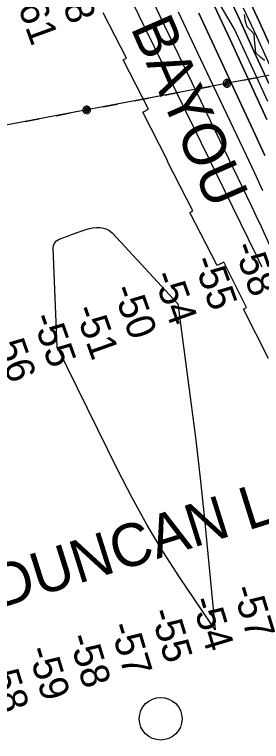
# Model space of a CAD drawing. Extents: x 3250478 to 3288318, y 788638 to 816472.
# Drawn here: x 3274558 to 3275136, y 808028 to 809730 of the extents above; entities that cross this region are included whole.
import ezdxf

# ---------------------------------------------------------------- set-up
doc = ezdxf.new("R2010")
doc.units = 0
for name, color, linetype in [('V-RIVR-EDGE', 7, 'Continuous'), ('V-RIVR-MILE', 7, 'Continuous'), ('V-RIVR-RANG', 7, 'Continuous'), ('V-RRAP-RVMT', 7, 'Continuous'), ('V-RRAP-RVMT-IDEN', 7, 'Continuous'), ('V-TOPO-DPTH', 7, 'Continuous'), ('V-TOPO-GNAM-IDEN', 7, 'Continuous'), ('V-TOPO-MAJR', 7, 'Continuous'), ('V-TOPO-MINR', 7, 'Continuous'), ('V-TOPO-WATR', 7, 'Continuous'), ('V-UTIL-LINE', 7, 'Continuous')]:
    doc.layers.add(name, color=color, linetype=linetype)

msp = doc.modelspace()

# ---------------------------------------------------------------- linework, layer by layer
at = {"layer": 'V-RIVR-EDGE'}
msp.add_lwpolyline([(3275142.7, 809622.8), (3275134, 809629.8), (3275122.3, 809640.3), (3275119.7, 809672.4), (3275118.9, 809684.2), (3275109.4, 809694.2), (3275102.4, 809701.6), (3275098.1, 809713.8), (3275096.4, 809730.3)], dxfattribs=at)
at = {"layer": 'V-RIVR-MILE'}
msp.add_circle((3274900, 808081.3), 50, dxfattribs=at)
at = {"layer": 'V-RRAP-RVMT'}
for p, q in [((3274819.9, 809627.8), (3274765.2, 809734.3)), ((3274812.3, 809623.9), (3274819.9, 809627.8)), ((3274871.6, 809508.5), (3274812.3, 809623.9)), ((3274858.2, 809501.5), (3274871.6, 809508.5)), ((3274917, 809386.8), (3274858.2, 809501.5)), ((3274916, 809386.4), (3274917, 809386.8)), ((3274975.2, 809270.4), (3274916, 809386.4)), ((3274968.3, 809266.6), (3274975.2, 809270.4)), ((3275031.9, 809142.3), (3274968.3, 809266.6)), ((3275047.6, 809150.4), (3275031.9, 809142.3)), ((3275101, 809044.3), (3275047.6, 809150.4)), ((3275093.4, 809040.1), (3275101, 809044.3)), ((3275152.3, 808925.1), (3275093.4, 809040.1))]:
    msp.add_line(p, q, dxfattribs=at)
at = {"layer": 'V-TOPO-DPTH'}
for points in [[(3275048.8, 809796.7), (3275083.5, 809720.7), (3275118.3, 809644.7), (3275152.9, 809568.7)], [(3275152.9, 809568.7), (3275118.3, 809644.7), (3275083.5, 809720.7), (3275048.8, 809796.7)], [(3275104.7, 809770.2), (3275131.2, 809712.1), (3275157.7, 809653.9)], [(3275104.7, 809770.2), (3275131.2, 809712.1), (3275157.7, 809653.9)], [(3275148.3, 809484.2), (3275113.2, 809560.9), (3275078, 809637.4), (3275062.2, 809671.5), (3275019.2, 809765.1)], [(3275019.2, 809765.1), (3275062.2, 809671.5), (3275078, 809637.4), (3275113.2, 809560.9), (3275148.3, 809484.2)], [(3275139.3, 809317.1), (3275120, 809358.5), (3275100.6, 809399.8), (3274986, 809641.4), (3274941.8, 809735.7)], [(3275139.3, 809317.1), (3275120, 809358.5), (3275100.6, 809399.8), (3274986, 809641.4), (3274941.8, 809735.7)], [(3275143.8, 809400.4), (3275116.6, 809459.3), (3275089.2, 809518.1), (3275040.4, 809622.4), (3274988.9, 809733.5)], [(3274988.9, 809733.5), (3275040.4, 809622.4), (3275089.2, 809518.1), (3275116.6, 809459.3), (3275143.8, 809400.4)]]:
    msp.add_lwpolyline(points, dxfattribs=at)
at = {"layer": 'V-TOPO-MAJR'}
msp.add_lwpolyline([(3275623.9, 807983.9), (3275518.9, 808425), (3275517.5, 808430.1), (3275515.9, 808435.2), (3275513.9, 808440.2), (3275511.8, 808445.1), (3275355.9, 808765), (3275325.9, 808826.9), (3275296.1, 808888.9), (3275266.7, 808951.1), (3275237.4, 809013.3), (3275201.7, 809089.9), (3275190.5, 809114), (3275179.4, 809138.1), (3275168.3, 809162.2), (3275157.2, 809186.3), (3275146.1, 809210.4), (3275135, 809234.5), (3275123.6, 809258.5), (3275112.2, 809282.5), (3274909.9, 809703), (3274883.4, 809759)], dxfattribs=at)
at = {"layer": 'V-TOPO-MINR'}
for points in [[(3275150.6, 809526.4), (3275111.8, 809611.3), (3275072.8, 809696), (3275020.4, 809785.4)], [(3275152.9, 809568.7), (3275118.3, 809644.7), (3275083.5, 809720.7), (3275048.8, 809796.7)], [(3275137.1, 809138.8), (3275133.9, 809145.6), (3275130.7, 809152.5), (3275127.4, 809159.3), (3275124.1, 809166.1), (3274830, 809767.6)], [(3275148.3, 809484.2), (3275113.2, 809560.9), (3275078, 809637.4), (3275062.2, 809671.5), (3275019.2, 809765.1)], [(3275139.3, 809317.1), (3275120, 809358.5), (3275100.6, 809399.8), (3274986, 809641.4), (3274941.8, 809735.7)], [(3275155.3, 809611.3), (3275124.8, 809678.4), (3275094.1, 809745.4)], [(3275143.8, 809400.4), (3275116.6, 809459.3), (3275089.2, 809518.1), (3275040.4, 809622.4), (3274988.9, 809733.5)], [(3275027.1, 808289.3), (3274945.6, 808410.6), (3274906.2, 808472), (3274868.5, 808534.4), (3274833.3, 808598.2), (3274799.8, 808663.1), (3274658, 808952.1), (3274648.4, 809182.1), (3274649.5, 809189.1), (3274651.9, 809195.1), (3274656.4, 809199.9), (3274662.3, 809203.8), (3274669.6, 809206.7), (3274677, 809209.5), (3274684.3, 809212.3), (3274691.7, 809215), (3274725.1, 809226.9), (3274733.2, 809229.2), (3274741.5, 809230.9), (3274749.8, 809231.6), (3274758.3, 809231.6), (3274766.4, 809230.2), (3274773.9, 809227.7), (3274780.7, 809223.5), (3274787, 809218.1), (3274940.5, 809053.1), (3274970.7, 808822.2), (3274981.9, 808733.5), (3274992.3, 808644.9), (3275001.7, 808556), (3275010.5, 808467.2), (3275027.1, 808289.3), (3275027.1, 808289.3)]]:
    msp.add_lwpolyline(points, dxfattribs=at)
at = {"layer": 'V-TOPO-WATR'}
msp.add_lwpolyline([(3275157.7, 809653.9), (3275131.2, 809712.1), (3275104.7, 809770.2)], dxfattribs=at)
at = {"layer": 'V-UTIL-LINE'}
for points in [[(3275487, 809650.6), (3272506.1, 809086.8), (3270104.1, 808381.1), (3268978.3, 807997.7), (3267896, 807624.2)], [(3275093.5, 809576.2), (3275126.9, 809582.5)], [(3275055.2, 809569), (3275053.1, 809571), (3275052.7, 809568.7), (3275054.7, 809566.8), (3275057.5, 809567.7), (3275057, 809571), (3275053.2, 809573.8), (3275049.8, 809571.3), (3275049.4, 809566.4), (3275053, 809563.7), (3275057.5, 809563.5), (3275060.6, 809567.2), (3275059.9, 809572.7), (3275053.5, 809577.8), (3275050.2, 809576.5), (3275047.7, 809574), (3275046.3, 809570.8), (3275046.3, 809567.3), (3275047.6, 809564), (3275050.1, 809561.5), (3275053.3, 809560.1), (3275056.8, 809560.1), (3275060.1, 809561.4), (3275062.6, 809563.9), (3275064, 809567.1), (3275064, 809570.6), (3275062.7, 809573.9), (3275060.2, 809576.4), (3275057, 809577.8), (3275053.5, 809577.8)], [(3274910.7, 809541.6), (3274944.1, 809548)], [(3274983.5, 809555.4), (3275016.9, 809561.7)], [(3274838, 809527.9), (3274871.4, 809534.2)], [(3274727, 809506.9), (3274724.9, 809508.9), (3274724.5, 809506.6), (3274726.5, 809504.7), (3274729.3, 809505.6), (3274728.9, 809509), (3274725.1, 809511.7), (3274721.6, 809509.2), (3274721.2, 809504.4), (3274724.8, 809501.6), (3274729.3, 809501.5), (3274732.4, 809505.2), (3274731.7, 809510.6), (3274725.3, 809515.7), (3274722, 809514.4), (3274719.5, 809511.9), (3274718.2, 809508.7), (3274718.1, 809505.2), (3274719.4, 809501.9), (3274721.9, 809499.4), (3274725.1, 809498.1), (3274728.6, 809498), (3274731.9, 809499.3), (3274734.4, 809501.8), (3274735.8, 809505), (3274735.8, 809508.6), (3274734.5, 809511.8), (3274732, 809514.3), (3274728.8, 809515.7), (3274725.3, 809515.7)], [(3274765.3, 809514.1), (3274798.7, 809520.4)], [(3274655.3, 809493.3), (3274688.7, 809499.6)], [(3274582.6, 809479.6), (3274616, 809485.9)]]:
    msp.add_lwpolyline(points, dxfattribs=at)

# ---------------------------------------------------------------- texts
at = {"layer": 'V-RIVR-RANG'}
for s, rotation, p in [('-58', 290.0032, (3274643.5, 809825.5)), ('-61', 290.0032, (3274555.1, 809775.9)), ('-58', 289.6467, (3275069.5, 809186.8)), ('-55', 289.6467, (3274974.9, 809154.3)), ('-54', 289.6467, (3274881.3, 809119.1)), ('-50', 289.6467, (3274786.8, 809086.6)), ('-51', 289.6467, (3274697.5, 809039.2)), ('-55', 289.6467, (3274598, 809020.4)), ('-56', 289.6467, (3274504.3, 808985.4)), ('-57', 286.8748, (3275067.5, 808385.3)), ('-54', 286.8748, (3274971.1, 808358.3)), ('-55', 286.8748, (3274874.9, 808331.1)), ('-57', 286.8748, (3274780.3, 808298.4)), ('-58', 286.8748, (3274683.8, 808272.2)), ('-59', 286.8748, (3274588.3, 808242.5)), ('-58', 286.8748, (3274492.3, 808214.3))]:
    msp.add_text(s, height=67, rotation=rotation, dxfattribs=at).set_placement(p)
at = {"layer": 'V-RRAP-RVMT-IDEN'}
msp.add_text('BAYOU', height=100, rotation=293.6221, dxfattribs=at).set_placement((3274828.6, 809699.5))
at = {"layer": 'V-TOPO-GNAM-IDEN'}
msp.add_text('DUNCAN LDG.', height=100, rotation=17.4598, dxfattribs=at).set_placement((3274522.4, 808338.9))

doc.saveas('drawing.dxf')
